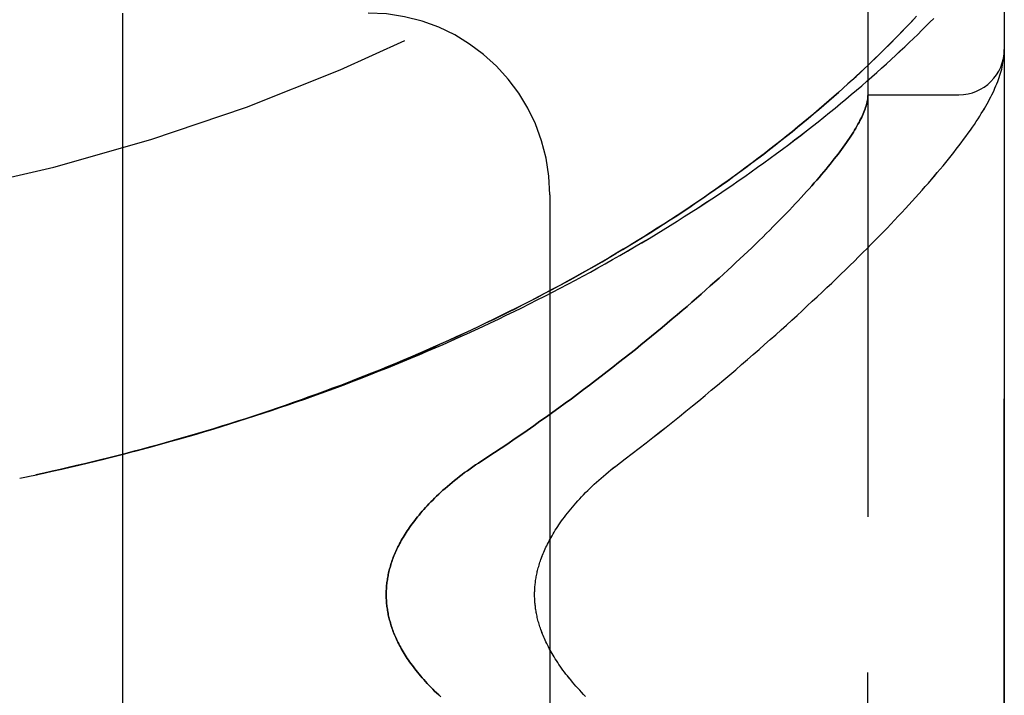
# Model space of a CAD drawing. Header units: inches. Extents: x 0 to 221, y 0 to 143.
# Tile 260 of 273: x 114.031 to 115.386, y 79.682 to 80.611. Entities that reach past the tile are written whole.
import ezdxf

# ---------------------------------------------------------------- set-up
doc = ezdxf.new("R2010")
doc.units = ezdxf.units.IN
doc.header["$LTSCALE"] = 12.142857
doc.header["$MEASUREMENT"] = 0
doc.linetypes.add('HIDDEN', pattern=[0.2, 0.1, -0.1])
doc.layers.add('LEFTHAND_DOOR_ASSEMBLY', color=7, linetype='CONTINUOUS')
doc.layers.add('RIGHTHAND_DOOR_ASSEMBLY', color=7, linetype='CONTINUOUS')

msp = doc.modelspace()

# ---------------------------------------------------------------- linework, layer by layer
at = {"layer": 'LEFTHAND_DOOR_ASSEMBLY', "color": 8, "linetype": 'HIDDEN'}
for p, q in [((115.198, 78.4993), (115.198, 81.1418)), ((115.3855, 78.8756), (115.3855, 80.7656)), ((114.173, 80.6206), (114.173, 79.0206)), ((115.2466, 80.5969), (115.2541, 80.6047)), ((115.2541, 80.6047), (115.2612, 80.6122)), ((115.2388, 80.5889), (115.2466, 80.5969)), ((115.3852, 80.5634), (115.3853, 80.5641)), ((115.3853, 80.5648), (115.3854, 80.5655)), ((115.3853, 80.5641), (115.3853, 80.5648)), ((115.3845, 80.5572), (115.3847, 80.5582)), ((115.3847, 80.5582), (115.3848, 80.559)), ((115.3848, 80.5597), (115.3849, 80.5603)), ((115.3848, 80.559), (115.3848, 80.5597)), ((115.3849, 80.5603), (115.385, 80.561)), ((115.3851, 80.562), (115.3852, 80.5627)), ((115.3852, 80.5627), (115.3852, 80.5634)), ((115.198, 80.5081), (115.323, 80.5081)), ((114.7605, 80.3706), (114.7605, 79.2706)), ((114.0315, 79.9806), (114.043, 79.983))]:
    msp.add_line(p, q, dxfattribs=at)
for points in [[(114.0894, 79.9932), (114.101, 79.9959), (114.1126, 79.9986), (114.1242, 80.0013), (114.1358, 80.0041), (114.1474, 80.007), (114.159, 80.0099), (114.1705, 80.0128), (114.1821, 80.0158), (114.1937, 80.0188), (114.2053, 80.0219), (114.2168, 80.025), (114.2284, 80.0282), (114.2399, 80.0314), (114.2515, 80.0347), (114.263, 80.038), (114.2746, 80.0414), (114.2861, 80.0448), (114.2976, 80.0483), (114.3091, 80.0518), (114.3206, 80.0554), (114.3321, 80.059), (114.3435, 80.0626), (114.355, 80.0663), (114.3664, 80.0701), (114.3779, 80.0739), (114.3893, 80.0777), (114.4007, 80.0816), (114.4121, 80.0856), (114.4234, 80.0896), (114.4348, 80.0936), (114.4461, 80.0977), (114.4575, 80.1018), (114.4688, 80.106), (114.48, 80.1102), (114.4913, 80.1145), (114.5026, 80.1189), (114.5138, 80.1232), (114.525, 80.1277), (114.5362, 80.1321), (114.5473, 80.1366), (114.5585, 80.1412), (114.5696, 80.1458), (114.5807, 80.1505), (114.5917, 80.1552), (114.6027, 80.1599), (114.6137, 80.1647), (114.6247, 80.1696), (114.6357, 80.1745), (114.6466, 80.1794), (114.6575, 80.1844), (114.6683, 80.1894), (114.6791, 80.1945), (114.6899, 80.1996), (114.7007, 80.2048), (114.7114, 80.21), (114.722, 80.2152), (114.7327, 80.2205), (114.7433, 80.2258), (114.7538, 80.2312), (114.7644, 80.2366), (114.7748, 80.2421), (114.7853, 80.2476), (114.7957, 80.2531), (114.806, 80.2587), (114.8163, 80.2643), (114.8266, 80.27), (114.8368, 80.2757), (114.8469, 80.2814), (114.857, 80.2872), (114.8671, 80.293), (114.8771, 80.2988), (114.887, 80.3047), (114.8969, 80.3105), (114.9067, 80.3165), (114.9165, 80.3224), (114.9262, 80.3284), (114.9358, 80.3344), (114.9454, 80.3405), (114.9549, 80.3465), (114.9644, 80.3526), (114.9738, 80.3588), (114.9831, 80.3649), (114.9923, 80.3711), (115.0015, 80.3772), (115.0106, 80.3834), (115.0196, 80.3896), (115.0286, 80.3959), (115.0374, 80.4021), (115.0462, 80.4084), (115.055, 80.4146), (115.0636, 80.4209), (115.0721, 80.4271), (115.0806, 80.4334), (115.089, 80.4397), (115.0973, 80.446), (115.1055, 80.4523), (115.1136, 80.4585), (115.1216, 80.4648), (115.1295, 80.471), (115.1373, 80.4773), (115.145, 80.4835), (115.1527, 80.4898), (115.1602, 80.496), (115.1677, 80.5022), (115.175, 80.5084), (115.1822, 80.5145), (115.1894, 80.5206), (115.1964, 80.5267), (115.2033, 80.5328), (115.2101, 80.5388), (115.2168, 80.5448), (115.2234, 80.5508), (115.2299, 80.5567), (115.2363, 80.5626), (115.2426, 80.5684), (115.2487, 80.5742), (115.2548, 80.5799), (115.2607, 80.5856), (115.2665, 80.5912), (115.2722, 80.5968), (115.2778, 80.6023), (115.2832, 80.6078), (115.2886, 80.6132)], [(114.0871, 79.9927), (114.0983, 79.9953), (114.1094, 79.9979), (114.1205, 80.0005), (114.1316, 80.0032), (114.1428, 80.0059), (114.1539, 80.0087), (114.165, 80.0115), (114.1761, 80.0143), (114.1872, 80.0172), (114.1983, 80.0202), (114.2093, 80.0231), (114.2204, 80.0262), (114.2315, 80.0292), (114.2426, 80.0324), (114.2536, 80.0355), (114.2647, 80.0387), (114.2757, 80.042), (114.2867, 80.0453), (114.2977, 80.0486), (114.3087, 80.052), (114.3197, 80.0555), (114.3307, 80.0589), (114.3417, 80.0625), (114.3527, 80.066), (114.3636, 80.0696), (114.3745, 80.0733), (114.3855, 80.077), (114.3964, 80.0808), (114.4073, 80.0846), (114.4181, 80.0884), (114.429, 80.0923), (114.4398, 80.0962), (114.4506, 80.1002), (114.4615, 80.1042), (114.4722, 80.1083), (114.483, 80.1124), (114.4938, 80.1166), (114.5045, 80.1208), (114.5152, 80.125), (114.5259, 80.1293), (114.5365, 80.1336), (114.5472, 80.138), (114.5578, 80.1425), (114.5684, 80.1469), (114.5789, 80.1515), (114.5895, 80.156), (114.6, 80.1606), (114.6104, 80.1653), (114.6209, 80.17), (114.6313, 80.1747), (114.6417, 80.1795), (114.6521, 80.1844), (114.6624, 80.1892), (114.6727, 80.1942), (114.683, 80.1991), (114.6932, 80.2041), (114.7034, 80.2092), (114.7136, 80.2143), (114.7237, 80.2194), (114.7338, 80.2246), (114.7438, 80.2298), (114.7538, 80.235), (114.7638, 80.2403), (114.7737, 80.2457), (114.7836, 80.251), (114.7935, 80.2564), (114.8033, 80.2619), (114.813, 80.2674), (114.8227, 80.2729), (114.8324, 80.2785), (114.842, 80.2841), (114.8515, 80.2897), (114.861, 80.2954), (114.8705, 80.3011), (114.8799, 80.3068), (114.8892, 80.3126), (114.8985, 80.3183), (114.9078, 80.3242), (114.9169, 80.33), (114.926, 80.3359), (114.9351, 80.3418), (114.9441, 80.3477), (114.953, 80.3537), (114.9619, 80.3597), (114.9707, 80.3657), (114.9794, 80.3717), (114.988, 80.3777), (114.9966, 80.3838), (115.0051, 80.3899), (115.0136, 80.396), (115.0219, 80.4021), (115.0302, 80.4082), (115.0384, 80.4143), (115.0466, 80.4204), (115.0546, 80.4266), (115.0626, 80.4327), (115.0705, 80.4388), (115.0782, 80.445), (115.086, 80.4511), (115.0936, 80.4572), (115.1011, 80.4634), (115.1085, 80.4695), (115.1159, 80.4756), (115.1231, 80.4817), (115.1303, 80.4877), (115.1373, 80.4938), (115.1442, 80.4997), (115.1509, 80.5056), (115.1574, 80.5114), (115.1637, 80.517), (115.1699, 80.5226), (115.1758, 80.528), (115.1816, 80.5333), (115.1872, 80.5385), (115.1926, 80.5436), (115.1978, 80.5485), (115.2029, 80.5534), (115.2078, 80.5581), (115.2126, 80.5628), (115.2173, 80.5673), (115.2218, 80.5718), (115.2263, 80.5762), (115.2306, 80.5805), (115.2388, 80.5889)], [(115.3854, 80.5655), (115.3854, 80.5658), (115.3854, 80.5662), (115.3854, 80.5666), (115.3854, 80.5669), (115.3855, 80.5673), (115.3855, 80.5677), (115.3855, 80.568), (115.3855, 80.5684), (115.3855, 80.5688), (115.3855, 80.5692), (115.3855, 80.5695), (115.3855, 80.5698)], [(114.8513, 79.9974), (114.8643, 80.0072), (114.8739, 80.0145), (114.8833, 80.0219), (114.8928, 80.0292), (114.9021, 80.0365), (114.9114, 80.0437), (114.9206, 80.051), (114.9297, 80.0583), (114.9387, 80.0656), (114.9477, 80.0728), (114.9566, 80.08), (114.9653, 80.0873), (114.974, 80.0944), (114.9826, 80.1016), (114.9912, 80.1087), (114.9996, 80.1158), (115.0079, 80.1229), (115.0162, 80.1299), (115.0243, 80.1369), (115.0323, 80.1439), (115.0403, 80.1508), (115.0482, 80.1577), (115.0559, 80.1645), (115.0636, 80.1713), (115.0712, 80.178), (115.0787, 80.1847), (115.0861, 80.1914), (115.0933, 80.198), (115.1005, 80.2046), (115.1076, 80.2111), (115.1146, 80.2176), (115.1215, 80.224), (115.1283, 80.2303), (115.135, 80.2366), (115.1416, 80.2429), (115.1481, 80.2491), (115.1546, 80.2552), (115.1609, 80.2613), (115.1671, 80.2674), (115.1732, 80.2734), (115.1793, 80.2793), (115.1852, 80.2852), (115.1911, 80.291), (115.1968, 80.2968), (115.2025, 80.3025), (115.2081, 80.3081), (115.2135, 80.3137), (115.2189, 80.3193), (115.2242, 80.3248), (115.2295, 80.3302), (115.2346, 80.3356), (115.2396, 80.341), (115.2446, 80.3462), (115.2494, 80.3515), (115.2542, 80.3567), (115.2589, 80.3618), (115.2635, 80.3669), (115.268, 80.3719), (115.2725, 80.3769), (115.2768, 80.3818), (115.2811, 80.3867), (115.2853, 80.3915), (115.2894, 80.3963), (115.2934, 80.4011), (115.2974, 80.4058), (115.3013, 80.4105), (115.3051, 80.4151), (115.3088, 80.4197), (115.3124, 80.4242), (115.316, 80.4288), (115.3195, 80.4333), (115.323, 80.4378), (115.3263, 80.4422), (115.3296, 80.4466), (115.3328, 80.4509), (115.3359, 80.4552), (115.3388, 80.4594), (115.3417, 80.4634), (115.3444, 80.4674), (115.3469, 80.4712), (115.3494, 80.475), (115.3517, 80.4786), (115.3539, 80.4822), (115.3561, 80.4857), (115.3581, 80.489), (115.36, 80.4924), (115.3619, 80.4956), (115.3636, 80.4989), (115.3653, 80.502), (115.3669, 80.5051), (115.3685, 80.5082), (115.37, 80.5113), (115.3714, 80.5143), (115.3727, 80.5173), (115.374, 80.5203), (115.3752, 80.5232), (115.3764, 80.5262), (115.3774, 80.5291), (115.3785, 80.532), (115.3794, 80.5349), (115.3803, 80.5378), (115.3811, 80.5407), (115.3819, 80.5435), (115.3826, 80.5463), (115.3832, 80.5491), (115.3837, 80.5519), (115.3841, 80.5546), (115.3845, 80.5572)], [(115.385, 80.561), (115.385, 80.5614), (115.3851, 80.562)], [(115.1978, 80.504), (115.1976, 80.5023), (115.1973, 80.5005), (115.197, 80.4986), (115.1965, 80.4967), (115.196, 80.4948), (115.1955, 80.4928), (115.1948, 80.4907), (115.1941, 80.4887), (115.1933, 80.4865), (115.1925, 80.4843), (115.1915, 80.4821), (115.1905, 80.4798), (115.1894, 80.4774), (115.1883, 80.4751), (115.187, 80.4726), (115.1857, 80.4701), (115.1843, 80.4676), (115.1829, 80.465), (115.1813, 80.4623), (115.1797, 80.4596), (115.178, 80.4569), (115.1763, 80.4541), (115.1744, 80.4512), (115.1725, 80.4483), (115.1705, 80.4453), (115.1684, 80.4423), (115.1663, 80.4393), (115.164, 80.4362), (115.1617, 80.433), (115.1593, 80.4298), (115.1569, 80.4265), (115.1543, 80.4231), (115.1517, 80.4198), (115.1489, 80.4163), (115.1461, 80.4128), (115.1433, 80.4093), (115.1403, 80.4057), (115.1373, 80.402), (115.1341, 80.3983), (115.1309, 80.3945), (115.1276, 80.3907), (115.1242, 80.3868), (115.1208, 80.3829), (115.1172, 80.3789), (115.1136, 80.3749), (115.1098, 80.3708), (115.106, 80.3666), (115.1021, 80.3624), (115.0981, 80.3581), (115.0941, 80.3538), (115.0899, 80.3494), (115.0856, 80.345), (115.0813, 80.3405), (115.0768, 80.336), (115.0723, 80.3314), (115.0677, 80.3267), (115.063, 80.322), (115.0582, 80.3173), (115.0533, 80.3124), (115.0483, 80.3076), (115.0432, 80.3027), (115.0381, 80.2977), (115.0328, 80.2927), (115.0274, 80.2876), (115.022, 80.2824), (115.0164, 80.2773), (115.0108, 80.272), (115.0051, 80.2667), (114.9992, 80.2614), (114.9933, 80.256), (114.9873, 80.2506), (114.9812, 80.2451), (114.975, 80.2396), (114.9687, 80.234), (114.9623, 80.2284), (114.9558, 80.2227), (114.9492, 80.217), (114.9425, 80.2113), (114.9357, 80.2055), (114.9289, 80.1997), (114.9219, 80.1938), (114.9148, 80.1879), (114.9077, 80.182), (114.9004, 80.176), (114.8931, 80.17), (114.8857, 80.164), (114.8782, 80.1579), (114.8706, 80.1519), (114.8629, 80.1457), (114.8551, 80.1396), (114.8473, 80.1335), (114.8393, 80.1273), (114.8313, 80.1211), (114.8232, 80.1149), (114.8151, 80.1087), (114.8068, 80.1025), (114.7985, 80.0963), (114.7901, 80.09), (114.7816, 80.0838), (114.7731, 80.0776), (114.7645, 80.0713), (114.7558, 80.0651), (114.747, 80.0589), (114.7383, 80.0527), (114.7294, 80.0465), (114.7205, 80.0404), (114.7116, 80.0343), (114.7026, 80.0281), (114.6935, 80.0221), (114.6845, 80.016), (114.6753, 80.01), (114.6623, 80.0015)], [(115.198, 80.5071), (115.198, 80.5068), (115.198, 80.5065), (115.198, 80.5062), (115.1979, 80.5058), (115.1979, 80.5054), (115.1979, 80.505), (115.1978, 80.5045), (115.1978, 80.504)], [(114.6623, 80.0015), (114.6584, 79.9989), (114.6546, 79.9962), (114.6508, 79.9936), (114.6471, 79.9909), (114.6434, 79.9883), (114.6399, 79.9856), (114.6363, 79.9829), (114.6329, 79.9802), (114.6295, 79.9775), (114.6261, 79.9748), (114.6229, 79.9721), (114.6197, 79.9694), (114.6166, 79.9667), (114.6136, 79.964), (114.6106, 79.9613), (114.6077, 79.9586), (114.6049, 79.9559), (114.6021, 79.9532), (114.5995, 79.9506), (114.5969, 79.948), (114.5943, 79.9454), (114.5919, 79.9428), (114.5895, 79.9402), (114.5872, 79.9376), (114.585, 79.9351), (114.5828, 79.9325), (114.5807, 79.93), (114.5786, 79.9275), (114.5766, 79.9251), (114.5747, 79.9226), (114.5729, 79.9202), (114.5711, 79.9178), (114.5694, 79.9154), (114.5677, 79.913), (114.5661, 79.9107), (114.5645, 79.9084), (114.563, 79.9061), (114.5616, 79.9038), (114.5602, 79.9015), (114.5588, 79.8993), (114.5575, 79.8971), (114.5563, 79.8948), (114.555, 79.8927), (114.5539, 79.8905), (114.5528, 79.8883), (114.5517, 79.8862), (114.5507, 79.8841), (114.5497, 79.882), (114.5487, 79.8799), (114.5478, 79.8778), (114.547, 79.8758), (114.5461, 79.8737), (114.5453, 79.8717), (114.5446, 79.8697), (114.5439, 79.8677), (114.5432, 79.8657), (114.5425, 79.8638), (114.5419, 79.8618), (114.5413, 79.8598), (114.5408, 79.8579), (114.5402, 79.856), (114.5397, 79.8541), (114.5393, 79.8521), (114.5388, 79.8502), (114.5384, 79.8483), (114.538, 79.8465), (114.5377, 79.8446), (114.5374, 79.8427), (114.5371, 79.8408), (114.5368, 79.839), (114.5365, 79.8371), (114.5363, 79.8353), (114.5361, 79.8334), (114.536, 79.8316), (114.5358, 79.8297), (114.5357, 79.8279), (114.5356, 79.8261), (114.5356, 79.8242), (114.5355, 79.8224), (114.5355, 79.8206), (114.5355, 79.8188), (114.5356, 79.8169), (114.5356, 79.8151), (114.5357, 79.8133), (114.5358, 79.8114), (114.536, 79.8096), (114.5361, 79.8078), (114.5363, 79.8059), (114.5365, 79.8041), (114.5368, 79.8022), (114.5371, 79.8003), (114.5374, 79.7985), (114.5377, 79.7966), (114.538, 79.7947), (114.5384, 79.7928), (114.5388, 79.7909), (114.5393, 79.789), (114.5397, 79.7871), (114.5402, 79.7852), (114.5408, 79.7833), (114.5413, 79.7813), (114.5419, 79.7794), (114.5425, 79.7774), (114.5432, 79.7755), (114.5439, 79.7735), (114.5446, 79.7715), (114.5453, 79.7695), (114.5461, 79.7674), (114.547, 79.7654), (114.5478, 79.7633), (114.5487, 79.7613), (114.5497, 79.7592), (114.5507, 79.7571), (114.5517, 79.755), (114.5528, 79.7528), (114.5539, 79.7507), (114.555, 79.7485), (114.5563, 79.7463), (114.5575, 79.7441), (114.5588, 79.7419), (114.5602, 79.7397), (114.5616, 79.7374), (114.563, 79.7351), (114.5645, 79.7328), (114.5661, 79.7305), (114.5677, 79.7281), (114.5694, 79.7258), (114.5711, 79.7234), (114.5729, 79.721), (114.5747, 79.7186), (114.5766, 79.7161), (114.5786, 79.7136), (114.5807, 79.7111), (114.5828, 79.7086), (114.585, 79.7061), (114.5872, 79.7036), (114.5895, 79.701), (114.5919, 79.6984), (114.5943, 79.6958), (114.5969, 79.6932), (114.5995, 79.6906), (114.6021, 79.6879), (114.6049, 79.6853), (114.6077, 79.6826), (114.6106, 79.6799)], [(114.8098, 79.6804), (114.807, 79.6833), (114.8042, 79.6861), (114.8016, 79.689), (114.799, 79.6918), (114.7964, 79.6947), (114.794, 79.6975), (114.7916, 79.7003), (114.7892, 79.7031), (114.787, 79.7058), (114.7848, 79.7086), (114.7827, 79.7113), (114.7806, 79.714), (114.7786, 79.7167), (114.7767, 79.7194), (114.7748, 79.722), (114.773, 79.7246), (114.7713, 79.7272), (114.7696, 79.7297), (114.768, 79.7322), (114.7665, 79.7347), (114.765, 79.7371), (114.7636, 79.7395), (114.7623, 79.7419), (114.7609, 79.7443), (114.7597, 79.7466), (114.7585, 79.7489), (114.7573, 79.7512), (114.7562, 79.7534), (114.7552, 79.7556), (114.7542, 79.7578), (114.7532, 79.76), (114.7523, 79.7621), (114.7514, 79.7642), (114.7505, 79.7662), (114.7498, 79.7683), (114.749, 79.7703), (114.7483, 79.7723), (114.7476, 79.7742), (114.7469, 79.7762), (114.7463, 79.7781), (114.7458, 79.78), (114.7452, 79.7818), (114.7447, 79.7837), (114.7442, 79.7855), (114.7437, 79.7873), (114.7433, 79.7891), (114.7429, 79.7909), (114.7425, 79.7926), (114.7422, 79.7944), (114.7419, 79.7961), (114.7416, 79.7978), (114.7413, 79.7995), (114.741, 79.8011), (114.7408, 79.8028), (114.7406, 79.8045), (114.7404, 79.8061), (114.7402, 79.8077), (114.7401, 79.8094), (114.7399, 79.811), (114.7398, 79.8126), (114.7398, 79.8142), (114.7397, 79.8158), (114.7396, 79.8174), (114.7396, 79.819), (114.7396, 79.8206), (114.7396, 79.8222), (114.7396, 79.8238), (114.7397, 79.8254), (114.7398, 79.827), (114.7398, 79.8286), (114.7399, 79.8302), (114.7401, 79.8318), (114.7402, 79.8334), (114.7404, 79.8351), (114.7406, 79.8367), (114.7408, 79.8384), (114.741, 79.84), (114.7413, 79.8417), (114.7416, 79.8434), (114.7419, 79.8451), (114.7422, 79.8468), (114.7425, 79.8485), (114.7429, 79.8503), (114.7433, 79.8521), (114.7437, 79.8538), (114.7442, 79.8557), (114.7447, 79.8575), (114.7452, 79.8593), (114.7457, 79.8612), (114.7463, 79.8631), (114.7469, 79.865), (114.7476, 79.8669), (114.7483, 79.8689), (114.749, 79.8709), (114.7497, 79.8729), (114.7505, 79.8749), (114.7514, 79.877), (114.7523, 79.8791), (114.7532, 79.8812), (114.7541, 79.8834), (114.7552, 79.8856), (114.7562, 79.8878), (114.7573, 79.89), (114.7585, 79.8923), (114.7597, 79.8946), (114.7609, 79.8969), (114.7622, 79.8993), (114.7636, 79.9016), (114.765, 79.904), (114.7665, 79.9065), (114.768, 79.909), (114.7696, 79.9115), (114.7713, 79.914), (114.773, 79.9166), (114.7748, 79.9192), (114.7767, 79.9218), (114.7786, 79.9245), (114.7806, 79.9271), (114.7826, 79.9298), (114.7848, 79.9326), (114.787, 79.9353), (114.7892, 79.9381), (114.7916, 79.9409), (114.794, 79.9437), (114.7964, 79.9465), (114.799, 79.9493), (114.8016, 79.9522), (114.8042, 79.955), (114.807, 79.9579), (114.8098, 79.9608), (114.8126, 79.9636), (114.8155, 79.9665), (114.8185, 79.9694), (114.8216, 79.9723), (114.8247, 79.9751), (114.8279, 79.978), (114.8311, 79.9808), (114.8343, 79.9836), (114.8377, 79.9864), (114.841, 79.9892), (114.8444, 79.992), (114.8478, 79.9947), (114.8513, 79.9974)], [(114.0426, 79.9829), (114.0546, 79.9855), (114.0662, 79.988), (114.0778, 79.9906)], [(114.0538, 79.9853), (114.0649, 79.9877), (114.076, 79.9902), (114.0894, 79.9932)]]:
    msp.add_lwpolyline(points, dxfattribs=at)
for centre, radius, start, end in [((113.3855, 83.0957), 2.7751, 270, 316.1116), ((114.5105, 80.3706), 0.25, 0, 90), ((115.323, 80.5706), 0.0625, 270, 360)]:
    msp.add_arc(centre, radius, start, end, dxfattribs=at)
at = {"layer": 'RIGHTHAND_DOOR_ASSEMBLY', "color": 8, "linetype": 'HIDDEN'}
for p, q in [((115.198, 81.1418), (115.198, 78.4993)), ((115.3855, 80.7656), (115.3855, 78.8756)), ((114.173, 80.6206), (114.173, 79.0206)), ((115.2579, 80.6086), (115.2506, 80.601)), ((115.2648, 80.6161), (115.2579, 80.6086)), ((115.2506, 80.601), (115.243, 80.5931)), ((115.3852, 80.5631), (115.3853, 80.5637)), ((115.3853, 80.5644), (115.3854, 80.5651)), ((115.3853, 80.5637), (115.3853, 80.5644)), ((115.3845, 80.5572), (115.3847, 80.5582)), ((115.3847, 80.5582), (115.3848, 80.559)), ((115.3848, 80.5597), (115.3849, 80.5604)), ((115.3848, 80.559), (115.3848, 80.5597)), ((115.3849, 80.5604), (115.385, 80.561)), ((115.385, 80.561), (115.3851, 80.5617)), ((115.3851, 80.5624), (115.3852, 80.5631)), ((115.3851, 80.5617), (115.3851, 80.5624)), ((115.198, 80.5081), (115.323, 80.5081)), ((114.7605, 80.3706), (114.7605, 79.2706)), ((114.0315, 79.9806), (114.043, 79.983))]:
    msp.add_line(p, q, dxfattribs=at)
for points in [[(114.0894, 79.9932), (114.101, 79.9959), (114.1126, 79.9986), (114.1242, 80.0013), (114.1358, 80.0041), (114.1474, 80.007), (114.1589, 80.0099), (114.1705, 80.0128), (114.1821, 80.0158), (114.1937, 80.0188), (114.2053, 80.0219), (114.2168, 80.025), (114.2284, 80.0282), (114.2399, 80.0314), (114.2515, 80.0347), (114.263, 80.038), (114.2745, 80.0414), (114.2861, 80.0448), (114.2976, 80.0483), (114.3091, 80.0518), (114.3206, 80.0554), (114.3321, 80.059), (114.3435, 80.0626), (114.355, 80.0663), (114.3664, 80.0701), (114.3779, 80.0739), (114.3893, 80.0777), (114.4007, 80.0816), (114.4121, 80.0856), (114.4234, 80.0896), (114.4348, 80.0936), (114.4461, 80.0977), (114.4574, 80.1018), (114.4688, 80.106), (114.48, 80.1102), (114.4913, 80.1145), (114.5025, 80.1189), (114.5138, 80.1232), (114.525, 80.1277), (114.5362, 80.1321), (114.5473, 80.1366), (114.5584, 80.1412), (114.5696, 80.1458), (114.5806, 80.1505), (114.5917, 80.1552), (114.6027, 80.1599), (114.6137, 80.1647), (114.6247, 80.1696), (114.6356, 80.1745), (114.6466, 80.1794), (114.6574, 80.1844), (114.6683, 80.1894), (114.6791, 80.1945), (114.6899, 80.1996), (114.7006, 80.2048), (114.7113, 80.21), (114.722, 80.2152), (114.7327, 80.2205), (114.7433, 80.2258), (114.7538, 80.2312), (114.7643, 80.2366), (114.7748, 80.2421), (114.7853, 80.2476), (114.7956, 80.2531), (114.806, 80.2587), (114.8163, 80.2643), (114.8265, 80.27), (114.8367, 80.2757), (114.8469, 80.2814), (114.857, 80.2871), (114.867, 80.2929), (114.877, 80.2988), (114.887, 80.3046), (114.8969, 80.3105), (114.9067, 80.3165), (114.9164, 80.3224), (114.9262, 80.3284), (114.9358, 80.3344), (114.9454, 80.3405), (114.9549, 80.3465), (114.9643, 80.3526), (114.9737, 80.3587), (114.9831, 80.3649), (114.9923, 80.371), (115.0015, 80.3772), (115.0106, 80.3834), (115.0196, 80.3896), (115.0286, 80.3958), (115.0374, 80.4021), (115.0462, 80.4083), (115.0549, 80.4146), (115.0636, 80.4209), (115.0721, 80.4271), (115.0806, 80.4334), (115.089, 80.4397), (115.0972, 80.446), (115.1054, 80.4522), (115.1135, 80.4585), (115.1216, 80.4648), (115.1295, 80.471), (115.1373, 80.4773), (115.145, 80.4835), (115.1527, 80.4898), (115.1602, 80.496), (115.1677, 80.5022), (115.175, 80.5083), (115.1822, 80.5145), (115.1894, 80.5206), (115.1964, 80.5267), (115.2033, 80.5328), (115.2101, 80.5388), (115.2168, 80.5448), (115.2234, 80.5508), (115.2299, 80.5567), (115.2363, 80.5625), (115.2425, 80.5684), (115.2487, 80.5742), (115.2547, 80.5799), (115.2607, 80.5856), (115.2665, 80.5912), (115.2722, 80.5968), (115.2778, 80.6023), (115.2832, 80.6078), (115.2886, 80.6132)], [(115.243, 80.5931), (115.235, 80.5849), (115.2308, 80.5807), (115.2265, 80.5764), (115.2221, 80.572), (115.2175, 80.5676), (115.2129, 80.563), (115.2081, 80.5584), (115.2032, 80.5537), (115.1981, 80.5488), (115.1929, 80.5439), (115.1875, 80.5388), (115.182, 80.5337), (115.1762, 80.5284), (115.1703, 80.523), (115.1641, 80.5174), (115.1578, 80.5118), (115.1513, 80.506), (115.1446, 80.5001), (115.1378, 80.4942), (115.1308, 80.4882), (115.1236, 80.4821), (115.1164, 80.476), (115.109, 80.4699), (115.1016, 80.4638), (115.0941, 80.4577), (115.0865, 80.4515), (115.0788, 80.4454), (115.071, 80.4392), (115.0631, 80.4331), (115.0551, 80.427), (115.0471, 80.4208), (115.0389, 80.4147), (115.0307, 80.4086), (115.0225, 80.4024), (115.0141, 80.3963), (115.0057, 80.3902), (114.9971, 80.3842), (114.9886, 80.3781), (114.9799, 80.3721), (114.9712, 80.366), (114.9624, 80.36), (114.9535, 80.354), (114.9446, 80.3481), (114.9356, 80.3421), (114.9265, 80.3362), (114.9174, 80.3303), (114.9082, 80.3245), (114.899, 80.3187), (114.8897, 80.3129), (114.8804, 80.3071), (114.871, 80.3013), (114.8615, 80.2956), (114.852, 80.29), (114.8424, 80.2843), (114.8328, 80.2787), (114.8232, 80.2732), (114.8135, 80.2676), (114.8037, 80.2621), (114.7939, 80.2567), (114.7841, 80.2513), (114.7742, 80.2459), (114.7642, 80.2406), (114.7543, 80.2353), (114.7443, 80.23), (114.7342, 80.2248), (114.7241, 80.2196), (114.714, 80.2145), (114.7038, 80.2094), (114.6936, 80.2043), (114.6834, 80.1993), (114.6731, 80.1943), (114.6628, 80.1894), (114.6525, 80.1845), (114.6421, 80.1797), (114.6317, 80.1749), (114.6213, 80.1702), (114.6108, 80.1655), (114.6003, 80.1608), (114.5898, 80.1562), (114.5793, 80.1516), (114.5687, 80.1471), (114.5581, 80.1426), (114.5475, 80.1382), (114.5368, 80.1338), (114.5262, 80.1294), (114.5155, 80.1251), (114.5048, 80.1209), (114.494, 80.1167), (114.4833, 80.1125), (114.4725, 80.1084), (114.4617, 80.1043), (114.4509, 80.1003), (114.4401, 80.0963), (114.4292, 80.0924), (114.4184, 80.0885), (114.4075, 80.0846), (114.3966, 80.0808), (114.3857, 80.0771), (114.3748, 80.0734), (114.3638, 80.0697), (114.3529, 80.0661), (114.3419, 80.0625), (114.3309, 80.059), (114.3199, 80.0555), (114.3089, 80.0521), (114.2979, 80.0487), (114.2869, 80.0453), (114.2758, 80.042), (114.2648, 80.0388), (114.2537, 80.0356), (114.2427, 80.0324), (114.2316, 80.0293), (114.2205, 80.0262), (114.2095, 80.0232), (114.1984, 80.0202), (114.1873, 80.0172), (114.1762, 80.0143), (114.1651, 80.0115), (114.1539, 80.0087), (114.1428, 80.0059), (114.1317, 80.0032), (114.1206, 80.0005), (114.1094, 79.9979), (114.0983, 79.9953), (114.0872, 79.9927)], [(115.3854, 80.5651), (115.3854, 80.5655), (115.3854, 80.5658), (115.3854, 80.5662), (115.3854, 80.5666), (115.3854, 80.5669), (115.3855, 80.5673), (115.3855, 80.5677), (115.3855, 80.5681), (115.3855, 80.5684), (115.3855, 80.5688), (115.3855, 80.5692), (115.3855, 80.5695)], [(114.8513, 79.9974), (114.8643, 80.0073), (114.8739, 80.0146), (114.8834, 80.0219), (114.8928, 80.0292), (114.9021, 80.0365), (114.9114, 80.0438), (114.9206, 80.051), (114.9297, 80.0583), (114.9387, 80.0656), (114.9477, 80.0728), (114.9566, 80.0801), (114.9653, 80.0873), (114.974, 80.0944), (114.9826, 80.1016), (114.9912, 80.1087), (114.9996, 80.1158), (115.0079, 80.1229), (115.0162, 80.1299), (115.0243, 80.1369), (115.0324, 80.1439), (115.0403, 80.1508), (115.0482, 80.1577), (115.0559, 80.1645), (115.0636, 80.1713), (115.0712, 80.178), (115.0787, 80.1847), (115.0861, 80.1914), (115.0934, 80.198), (115.1005, 80.2046), (115.1076, 80.2111), (115.1146, 80.2176), (115.1215, 80.224), (115.1283, 80.2303), (115.135, 80.2366), (115.1416, 80.2429), (115.1481, 80.2491), (115.1546, 80.2552), (115.1609, 80.2613), (115.1671, 80.2674), (115.1732, 80.2734), (115.1793, 80.2793), (115.1852, 80.2852), (115.1911, 80.291), (115.1968, 80.2968), (115.2025, 80.3025), (115.2081, 80.3081), (115.2136, 80.3137), (115.2189, 80.3193), (115.2242, 80.3248), (115.2295, 80.3302), (115.2346, 80.3356), (115.2396, 80.341), (115.2446, 80.3463), (115.2494, 80.3515), (115.2542, 80.3567), (115.2589, 80.3618), (115.2635, 80.3669), (115.268, 80.3719), (115.2725, 80.3769), (115.2768, 80.3818), (115.2811, 80.3867), (115.2853, 80.3916), (115.2894, 80.3964), (115.2934, 80.4011), (115.2974, 80.4058), (115.3013, 80.4105), (115.3051, 80.4151), (115.3088, 80.4197), (115.3124, 80.4242), (115.316, 80.4288), (115.3195, 80.4333), (115.323, 80.4378), (115.3264, 80.4422), (115.3296, 80.4466), (115.3328, 80.4509), (115.3359, 80.4552), (115.3388, 80.4594), (115.3417, 80.4634), (115.3444, 80.4674), (115.3469, 80.4713), (115.3494, 80.475), (115.3517, 80.4786), (115.3539, 80.4822), (115.3561, 80.4857), (115.3581, 80.4891), (115.36, 80.4924), (115.3619, 80.4956), (115.3636, 80.4989), (115.3653, 80.502), (115.3669, 80.5051), (115.3685, 80.5082), (115.37, 80.5113), (115.3714, 80.5143), (115.3727, 80.5173), (115.374, 80.5203), (115.3752, 80.5232), (115.3764, 80.5262), (115.3774, 80.5291), (115.3785, 80.532), (115.3794, 80.5349), (115.3803, 80.5378), (115.3811, 80.5407), (115.3819, 80.5435), (115.3826, 80.5463), (115.3832, 80.5491), (115.3837, 80.5519), (115.3841, 80.5546), (115.3845, 80.5572)], [(114.6623, 80.0015), (114.6753, 80.01), (114.6845, 80.016), (114.6935, 80.0221), (114.7026, 80.0281), (114.7116, 80.0343), (114.7205, 80.0404), (114.7294, 80.0465), (114.7383, 80.0527), (114.747, 80.0589), (114.7558, 80.0651), (114.7645, 80.0713), (114.7731, 80.0776), (114.7816, 80.0838), (114.7901, 80.09), (114.7985, 80.0963), (114.8068, 80.1025), (114.8151, 80.1087), (114.8232, 80.1149), (114.8313, 80.1211), (114.8393, 80.1273), (114.8473, 80.1335), (114.8551, 80.1396), (114.8629, 80.1457), (114.8706, 80.1519), (114.8782, 80.1579), (114.8857, 80.164), (114.8931, 80.17), (114.9004, 80.176), (114.9077, 80.182), (114.9148, 80.1879), (114.9219, 80.1938), (114.9289, 80.1997), (114.9357, 80.2055), (114.9425, 80.2113), (114.9492, 80.217), (114.9558, 80.2227), (114.9623, 80.2284), (114.9687, 80.234), (114.975, 80.2396), (114.9812, 80.2451), (114.9873, 80.2506), (114.9933, 80.256), (114.9992, 80.2614), (115.0051, 80.2667), (115.0108, 80.272), (115.0164, 80.2773), (115.022, 80.2824), (115.0274, 80.2876), (115.0328, 80.2927), (115.0381, 80.2977), (115.0432, 80.3027), (115.0483, 80.3076), (115.0533, 80.3124), (115.0582, 80.3173), (115.063, 80.322), (115.0677, 80.3267), (115.0723, 80.3314), (115.0768, 80.336), (115.0813, 80.3405), (115.0856, 80.345), (115.0899, 80.3494), (115.0941, 80.3538), (115.0981, 80.3581), (115.1021, 80.3624), (115.106, 80.3666), (115.1098, 80.3708), (115.1136, 80.3749), (115.1172, 80.3789), (115.1208, 80.3829), (115.1242, 80.3868), (115.1276, 80.3907), (115.1309, 80.3945), (115.1341, 80.3983), (115.1373, 80.402), (115.1403, 80.4057), (115.1433, 80.4093), (115.1461, 80.4128), (115.1489, 80.4163), (115.1517, 80.4198), (115.1543, 80.4231), (115.1569, 80.4265), (115.1593, 80.4298), (115.1617, 80.433), (115.164, 80.4362), (115.1663, 80.4393), (115.1684, 80.4423), (115.1705, 80.4453), (115.1725, 80.4483), (115.1744, 80.4512), (115.1763, 80.4541), (115.178, 80.4569), (115.1797, 80.4596), (115.1813, 80.4623), (115.1829, 80.465), (115.1843, 80.4676), (115.1857, 80.4701), (115.187, 80.4726), (115.1883, 80.4751), (115.1894, 80.4774), (115.1905, 80.4798), (115.1915, 80.4821), (115.1925, 80.4843), (115.1933, 80.4865), (115.1941, 80.4887), (115.1948, 80.4907), (115.1955, 80.4928), (115.196, 80.4948), (115.1965, 80.4967), (115.197, 80.4986), (115.1973, 80.5005), (115.1976, 80.5023), (115.1978, 80.504)], [(115.1978, 80.504), (115.1978, 80.5045), (115.1979, 80.505), (115.1979, 80.5054), (115.1979, 80.5058), (115.198, 80.5062), (115.198, 80.5065), (115.198, 80.5068), (115.198, 80.5071)], [(114.6106, 79.6799), (114.6077, 79.6826), (114.6049, 79.6853), (114.6021, 79.6879), (114.5995, 79.6906), (114.5969, 79.6932), (114.5943, 79.6958), (114.5919, 79.6984), (114.5895, 79.701), (114.5872, 79.7036), (114.585, 79.7061), (114.5828, 79.7086), (114.5807, 79.7111), (114.5786, 79.7136), (114.5766, 79.7161), (114.5747, 79.7186), (114.5729, 79.721), (114.5711, 79.7234), (114.5694, 79.7258), (114.5677, 79.7281), (114.5661, 79.7305), (114.5645, 79.7328), (114.563, 79.7351), (114.5616, 79.7374), (114.5602, 79.7397), (114.5588, 79.7419), (114.5575, 79.7441), (114.5563, 79.7463), (114.555, 79.7485), (114.5539, 79.7507), (114.5528, 79.7528), (114.5517, 79.755), (114.5507, 79.7571), (114.5497, 79.7592), (114.5487, 79.7613), (114.5478, 79.7633), (114.547, 79.7654), (114.5461, 79.7674), (114.5453, 79.7695), (114.5446, 79.7715), (114.5439, 79.7735), (114.5432, 79.7755), (114.5425, 79.7774), (114.5419, 79.7794), (114.5413, 79.7813), (114.5408, 79.7833), (114.5402, 79.7852), (114.5397, 79.7871), (114.5393, 79.789), (114.5388, 79.7909), (114.5384, 79.7928), (114.538, 79.7947), (114.5377, 79.7966), (114.5374, 79.7985), (114.5371, 79.8003), (114.5368, 79.8022), (114.5365, 79.8041), (114.5363, 79.8059), (114.5361, 79.8078), (114.536, 79.8096), (114.5358, 79.8114), (114.5357, 79.8133), (114.5356, 79.8151), (114.5356, 79.8169), (114.5355, 79.8188), (114.5355, 79.8206), (114.5355, 79.8224), (114.5356, 79.8242), (114.5356, 79.8261), (114.5357, 79.8279), (114.5358, 79.8297), (114.536, 79.8316), (114.5361, 79.8334), (114.5363, 79.8353), (114.5365, 79.8371), (114.5368, 79.839), (114.5371, 79.8408), (114.5374, 79.8427), (114.5377, 79.8446), (114.538, 79.8465), (114.5384, 79.8483), (114.5388, 79.8502), (114.5393, 79.8521), (114.5397, 79.8541), (114.5402, 79.856), (114.5408, 79.8579), (114.5413, 79.8598), (114.5419, 79.8618), (114.5425, 79.8638), (114.5432, 79.8657), (114.5439, 79.8677), (114.5446, 79.8697), (114.5453, 79.8717), (114.5461, 79.8737), (114.547, 79.8758), (114.5478, 79.8778), (114.5487, 79.8799), (114.5497, 79.882), (114.5507, 79.8841), (114.5517, 79.8862), (114.5528, 79.8883), (114.5539, 79.8905), (114.555, 79.8927), (114.5563, 79.8948), (114.5575, 79.8971), (114.5588, 79.8993), (114.5602, 79.9015), (114.5616, 79.9038), (114.563, 79.9061), (114.5645, 79.9084), (114.5661, 79.9107), (114.5677, 79.913), (114.5694, 79.9154), (114.5711, 79.9178), (114.5729, 79.9202), (114.5747, 79.9226), (114.5766, 79.9251), (114.5786, 79.9275), (114.5807, 79.93), (114.5828, 79.9325), (114.585, 79.9351), (114.5872, 79.9376), (114.5895, 79.9402), (114.5919, 79.9428), (114.5943, 79.9454), (114.5969, 79.948), (114.5995, 79.9506), (114.6021, 79.9532), (114.6049, 79.9559), (114.6077, 79.9586), (114.6106, 79.9613), (114.6136, 79.964), (114.6166, 79.9667), (114.6197, 79.9694), (114.6229, 79.9721), (114.6261, 79.9748), (114.6295, 79.9775), (114.6329, 79.9802), (114.6363, 79.9829), (114.6399, 79.9856), (114.6434, 79.9883), (114.6471, 79.9909), (114.6508, 79.9936), (114.6546, 79.9962), (114.6584, 79.9989), (114.6623, 80.0015)], [(114.8098, 79.6804), (114.807, 79.6833), (114.8042, 79.6861), (114.8016, 79.689), (114.799, 79.6918), (114.7964, 79.6947), (114.794, 79.6975), (114.7916, 79.7003), (114.7892, 79.7031), (114.787, 79.7059), (114.7848, 79.7086), (114.7826, 79.7113), (114.7806, 79.714), (114.7786, 79.7167), (114.7767, 79.7194), (114.7748, 79.722), (114.773, 79.7246), (114.7713, 79.7272), (114.7696, 79.7297), (114.768, 79.7322), (114.7665, 79.7347), (114.765, 79.7371), (114.7636, 79.7395), (114.7622, 79.7419), (114.7609, 79.7443), (114.7597, 79.7466), (114.7585, 79.7489), (114.7573, 79.7512), (114.7562, 79.7534), (114.7552, 79.7556), (114.7541, 79.7578), (114.7532, 79.76), (114.7523, 79.7621), (114.7514, 79.7642), (114.7505, 79.7663), (114.7497, 79.7683), (114.749, 79.7703), (114.7483, 79.7723), (114.7476, 79.7743), (114.7469, 79.7762), (114.7463, 79.7781), (114.7457, 79.78), (114.7452, 79.7819), (114.7447, 79.7837), (114.7442, 79.7855), (114.7437, 79.7873), (114.7433, 79.7891), (114.7429, 79.7909), (114.7425, 79.7926), (114.7422, 79.7944), (114.7419, 79.7961), (114.7416, 79.7978), (114.7413, 79.7995), (114.741, 79.8011), (114.7408, 79.8028), (114.7406, 79.8045), (114.7404, 79.8061), (114.7402, 79.8077), (114.7401, 79.8094), (114.7399, 79.811), (114.7398, 79.8126), (114.7398, 79.8142), (114.7397, 79.8158), (114.7396, 79.8174), (114.7396, 79.819), (114.7396, 79.8206), (114.7396, 79.8222), (114.7396, 79.8238), (114.7397, 79.8254), (114.7398, 79.827), (114.7398, 79.8286), (114.7399, 79.8302), (114.7401, 79.8318), (114.7402, 79.8335), (114.7404, 79.8351), (114.7406, 79.8367), (114.7408, 79.8384), (114.741, 79.84), (114.7413, 79.8417), (114.7416, 79.8434), (114.7419, 79.8451), (114.7422, 79.8468), (114.7425, 79.8486), (114.7429, 79.8503), (114.7433, 79.8521), (114.7437, 79.8539), (114.7442, 79.8557), (114.7447, 79.8575), (114.7452, 79.8593), (114.7458, 79.8612), (114.7463, 79.8631), (114.7469, 79.865), (114.7476, 79.8669), (114.7483, 79.8689), (114.749, 79.8709), (114.7498, 79.8729), (114.7505, 79.8749), (114.7514, 79.877), (114.7523, 79.8791), (114.7532, 79.8812), (114.7542, 79.8834), (114.7552, 79.8856), (114.7562, 79.8878), (114.7573, 79.89), (114.7585, 79.8923), (114.7597, 79.8946), (114.7609, 79.8969), (114.7623, 79.8993), (114.7636, 79.9016), (114.765, 79.904), (114.7665, 79.9065), (114.768, 79.909), (114.7696, 79.9115), (114.7713, 79.914), (114.773, 79.9166), (114.7748, 79.9192), (114.7767, 79.9218), (114.7786, 79.9245), (114.7806, 79.9271), (114.7827, 79.9299), (114.7848, 79.9326), (114.787, 79.9353), (114.7892, 79.9381), (114.7916, 79.9409), (114.794, 79.9437), (114.7964, 79.9465), (114.799, 79.9494), (114.8016, 79.9522), (114.8042, 79.955), (114.807, 79.9579), (114.8098, 79.9608), (114.8126, 79.9637), (114.8156, 79.9665), (114.8185, 79.9694), (114.8216, 79.9723), (114.8247, 79.9751), (114.8279, 79.978), (114.8311, 79.9808), (114.8344, 79.9836), (114.8377, 79.9864), (114.841, 79.9892), (114.8444, 79.992), (114.8479, 79.9947), (114.8513, 79.9974)], [(114.0426, 79.983), (114.0546, 79.9855), (114.0662, 79.988), (114.0778, 79.9906)], [(114.0894, 79.9932), (114.076, 79.9902), (114.0649, 79.9877), (114.0538, 79.9853)]]:
    msp.add_lwpolyline(points, dxfattribs=at)
for centre, radius, start, end in [((113.3855, 83.0957), 2.7751, 270, 316.1116), ((114.5105, 80.3706), 0.25, 0, 90), ((115.323, 80.5706), 0.0625, 270, 360)]:
    msp.add_arc(centre, radius, start, end, dxfattribs=at)

doc.saveas('drawing.dxf')
